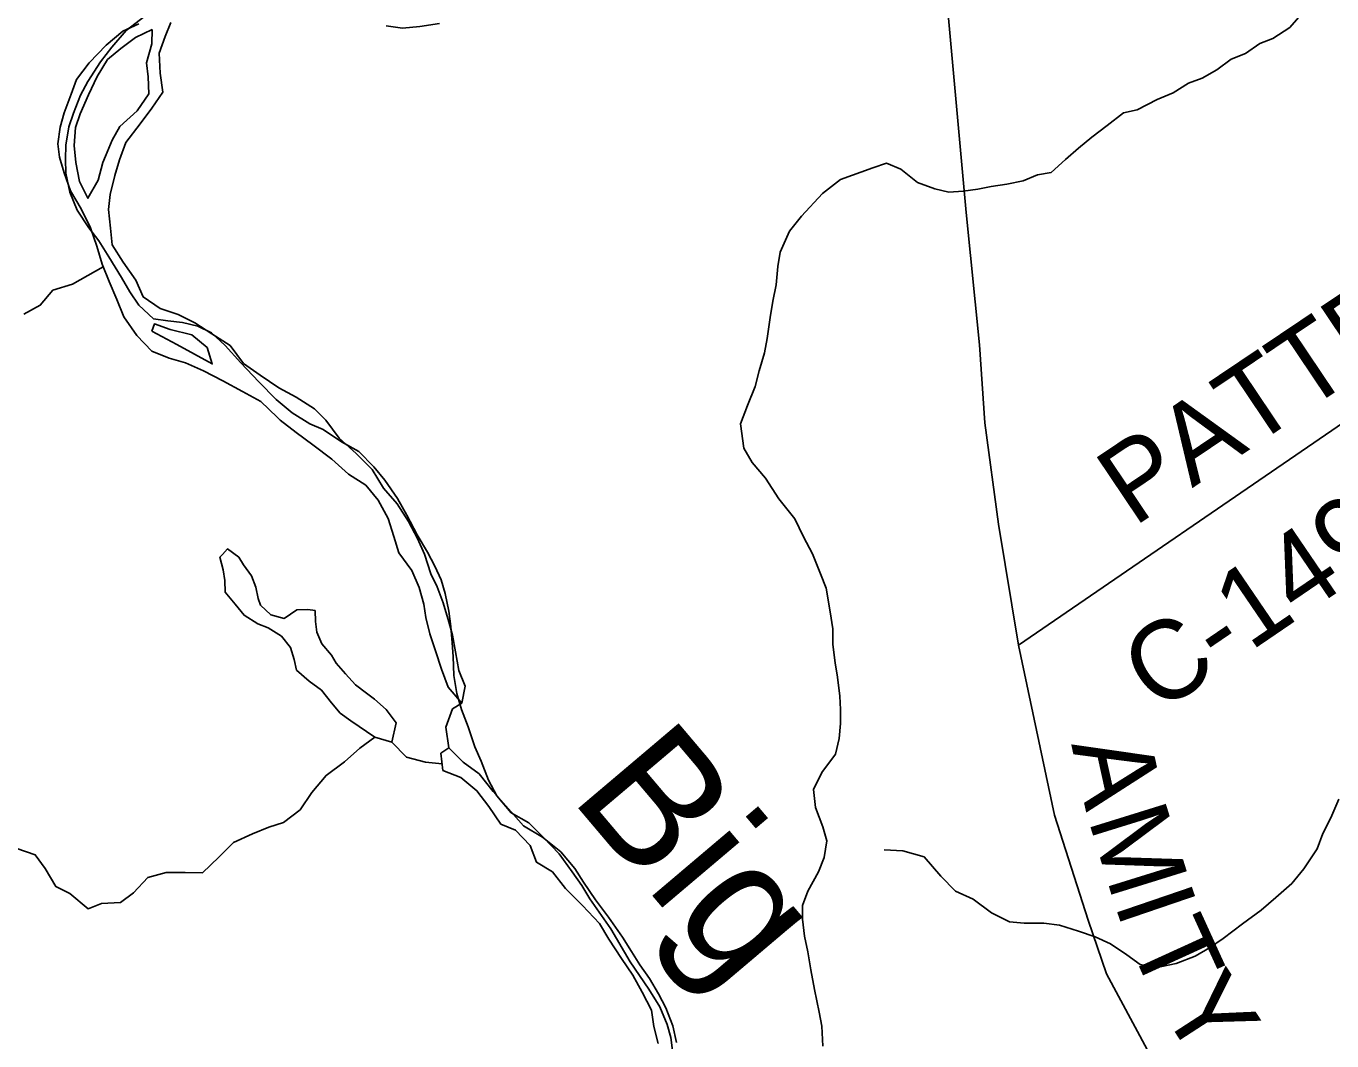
# Model space of a CAD drawing. Extents: x 114604 to 551442, y 316898 to 567001.
# Drawn here: x 132822 to 137786, y 398361 to 402219 of the extents above; entities that cross this region are included whole.
import ezdxf

# ---------------------------------------------------------------- set-up
doc = ezdxf.new("R2010")
doc.units = 0
for name, color, linetype in [('DV_X_County_Line', 7, 'Continuous'), ('GE_P_Alignment_500_Bearings', 7, 'Continuous'), ('GE_P_Alignment_500_Distances', 7, 'Continuous'), ('MT_X_Edge_Line', 7, 'Continuous'), ('PM_P_Cells', 7, 'Continuous'), ('PM_P_CL_Double_Solid', 7, 'Continuous'), ('RD_P_GR_Rt', 7, 'Continuous'), ('RS_Raster1', 7, 'Continuous')]:
    doc.layers.add(name, color=color, linetype=linetype)

msp = doc.modelspace()

# ---------------------------------------------------------------- linework, layer by layer
at = {"layer": 'DV_X_County_Line'}
for points in [[(133249.8, 402227.8), (133189.6, 402199.8), (133125.4, 402145.7), (133061.2, 402079.5), (133013.1, 402015.4), (132993, 401959.3), (132966.9, 401889.1), (132950.8, 401835), (132942.7, 401770.8), (132948.7, 401720.7), (132966.7, 401660.5), (132990.7, 401592.3), (133030.7, 401524.1), (133066.8, 401451.9), (133090.8, 401381.7), (133110.8, 401313.5), (133136.8, 401247.3), (133166.8, 401179.1), (133192.8, 401112.9), (133242.9, 401042.7), (133299, 400982.5), (133365.1, 400956.4), (133427.2, 400938.4), (133495.4, 400908.2), (133569.5, 400870.1), (133643.7, 400829.9), (133713.8, 400791.8), (133775.9, 400731.6)], [(133960.8, 400720.9), (133918.3, 400763.6), (133848.1, 400807.8), (133782, 400843.9), (133711.9, 400892.1), (133647.7, 400936.2), (133597.7, 401004.4), (133527.6, 401048.6), (133463.4, 401090.7), (133399.3, 401122.8), (133331.2, 401144.9), (133267, 401189.1), (133239, 401253.3), (133190.9, 401321.5), (133148.9, 401387.7), (133142.9, 401449.9), (133135, 401522), (133141, 401578.2), (133159.1, 401650.4), (133177.2, 401710.5), (133201.3, 401776.7), (133255.5, 401846.8), (133299.7, 401907), (133341.8, 401967.1), (133331.8, 402039.3), (133327.9, 402115.5), (133350, 402179.6), (133372.1, 402231.8)], [(134190, 402219.2), (134252.2, 402211.2), (134318.3, 402217.1), (134392.5, 402229.1)], [(133301.2, 402205.8), (133237.7, 402175.7), (133181.5, 402133.6), (133131.4, 402091.5), (133091.3, 402027.4), (133059.1, 401957.2), (133027, 401885.1), (133008.9, 401832.9), (133004.8, 401764.8), (133010.8, 401700.6), (133024.8, 401628.4), (133056.8, 401564.2), (133095, 401632.4), (133113.1, 401700.5)], [(133113.1, 401700.5), (133123.1, 401724.6), (133149.2, 401784.7), (133177.3, 401836.8), (133243.5, 401897), (133287.7, 401961.1), (133285.7, 402025.3), (133279.7, 402079.4), (133299.8, 402151.6), (133301.2, 402205.8)], [(133509.5, 400996.5), (133451.4, 401044.6), (133369.2, 401064.7), (133309.1, 401086.8), (133299, 401058.7)], [(133299, 401058.7), (133395.2, 401008.6), (133529.5, 400934.3), (133509.5, 400996.5)], [(133775.9, 400731.6), (133787.3, 400721), (133848.4, 400673.6), (133912, 400627.1), (133983.6, 400572.4), (134047.1, 400515.9), (134112.8, 400473.3), (134160.4, 400416.9), (134197.8, 400346.5), (134219.3, 400278.2), (134238.8, 400215.9), (134288.2, 400149.4), (134315.7, 400085.1), (134333.2, 400020.9), (134340.8, 399970.7), (134356.3, 399908.5), (134377.8, 399844.2), (134401.3, 399773.9), (134426.7, 399705.6), (134478.3, 399645.1)], [(134478.3, 399645.1), (134490.8, 399709.2), (134467.2, 399769.4), (134453.8, 399839.7), (134442.3, 399903.9), (134428.7, 399954), (134407.3, 400026.3), (134383.7, 400086.6), (134360.1, 400136.9), (134336.7, 400211.2), (134309.2, 400271.5), (134275.7, 400335.9), (134232.2, 400402.3), (134180.7, 400462.8), (134137.3, 400533.2), (134075.8, 400593.8), (134012.2, 400652.4), (133960.8, 400720.9)], [(134478.3, 399645.1), (134442.1, 399623.4), (134417.5, 399553.4), (134428.9, 399475.2)], [(134428.9, 399475.2), (134398.8, 399455.4)], [(134398.8, 399455.4), (134406.2, 399389.2), (134474, 399362.7), (134535.6, 399312.1), (134581.1, 399251.7), (134626.6, 399185.2), (134682.4, 399162.8), (134738, 399104.3), (134761.5, 399040), (134823.2, 399003.4), (134872.7, 398941), (134936.2, 398876.4), (135001.6, 398807.8), (135037.1, 398747.4), (135084.6, 398674.9), (135128, 398610.5), (135163.5, 398546.1), (135199, 398477.7), (135208.5, 398415.5), (135224, 398351.3)], [(135294, 398354.8), (135280.5, 398419), (135253.1, 398487.3), (135225.5, 398539.6), (135191.9, 398598), (135154.4, 398650.4), (135122.8, 398700.7), (135089.2, 398755), (135035.8, 398831.6), (134986.3, 398898), (134940.8, 398964.5), (134907.3, 399016.8), (134853.8, 399079.4), (134784.2, 399136), (134712.6, 399178.6), (134655.1, 399243.1), (134597.6, 399309.7), (134544.1, 399376.2), (134482.5, 399420.7), (134428.9, 399475.2)]]:
    msp.add_lwpolyline(points, dxfattribs=at)
at = {"layer": 'GE_P_Alignment_500_Bearings'}
for points in [[(136594.3, 399866), (137829.4, 400711.5), (141179, 402947.6), (141215, 402965.7), (141241.1, 402967.7), (141261.1, 402963.7), (141281.1, 402951.7), (141313.1, 402913.6), (141487.4, 402620.9), (141509.4, 402586.8), (141529.5, 402576.8), (141559.5, 402580.9), (141689.6, 402661.2), (144712.9, 404666.2), (146657, 405975.2)], [(137819, 397611.5), (137569.2, 397769.1), (137460.2, 397857.6), (137361.7, 397967.5), (137265.2, 398087.9), (137083.9, 398327.9), (136928.8, 398615.9), (136859.3, 398819.5), (136731.5, 399219.5), (136594.3, 399866), (136518.1, 400325), (136466.8, 400710.6), (136445.7, 401007.4), (136395.8, 401510.7), (136316.6, 402375), (136245.4, 403245.3), (136228.1, 403594.2), (136237.5, 403762.8), (136255.1, 403893.3), (136296.6, 404049.9), (136324.2, 404148.4), (136450.6, 404652.5), (136452.5, 404684.6), (136402.2, 405320.3)]]:
    msp.add_lwpolyline(points, dxfattribs=at)
at = {"layer": 'GE_P_Alignment_500_Distances'}
for points in [[(133272.4, 402256.4), (133201.9, 402202.4), (133147.4, 402138.4), (133104.9, 402082.3), (133056.5, 402008.2), (133028.1, 401956.1), (133001.7, 401887.9), (132983.4, 401835.8), (132973.1, 401765.6), (132970.9, 401713.4), (132972.6, 401659.2), (132988.4, 401586.9), (133016.2, 401518.5), (133060.2, 401452.1), (133098.1, 401401.8), (133136, 401341.5), (133183.9, 401263), (133215.8, 401208.7), (133249.7, 401158.4), (133305.8, 401106.1), (133360, 401097.8), (133416.2, 401091.6), (133474.4, 401077.4), (133526.5, 401053.1), (133578.5, 401004.8), (133638.5, 400938.3), (133706.5, 400865.8), (133772.4, 400799.3), (133832.5, 400749), (133900.6, 400706.6), (133950.4, 400685.6), (134020.3, 400638.9), (134086.2, 400602.2), (134143.9, 400543.5), (134185.6, 400493), (134233.1, 400422.4), (134268.7, 400359.8), (134308.2, 400285.3), (134347.7, 400218.7), (134375.4, 400166.3), (134399, 400113.9), (134414.6, 400061.6), (134428.1, 399995.2), (134435.6, 399937), (134441.1, 399874.7), (134444.6, 399822.5), (134448, 399750.2), (134459.5, 399681.8), (134477, 399621.5), (134502.5, 399555), (134527.9, 399478.5), (134551.5, 399424.1), (134579, 399351.7), (134610.6, 399293.2), (134666.2, 399228.5), (134732.1, 399189.8), (134787.8, 399135.2), (134847.5, 399072.5), (134897.1, 399003.8), (134934.4, 398951.7), (134964.5, 398900.7), (135044.8, 398787.2), (135118.4, 398662), (135188.6, 398558.3), (135230.5, 398490.9), (135259.1, 398423.2), (135272.7, 398373.7), (135279.7, 398314.3)], [(135279.7, 398314.3), (135272.7, 398373.7), (135259.1, 398423.2), (135230.5, 398490.9), (135188.6, 398558.3), (135118.4, 398662), (135044.8, 398787.2), (134964.5, 398900.7), (134934.4, 398951.7), (134897.1, 399003.8), (134847.5, 399072.5), (134787.8, 399135.2), (134732.1, 399189.8), (134666.2, 399228.5), (134610.6, 399293.2), (134579, 399351.7), (134551.5, 399424.1), (134527.9, 399478.5), (134502.5, 399555), (134477, 399621.5), (134459.5, 399681.8), (134448, 399750.2), (134444.6, 399822.5), (134441.1, 399874.7), (134435.6, 399937), (134428.1, 399995.2), (134414.6, 400061.6), (134399, 400113.9), (134375.4, 400166.3), (134347.7, 400218.7), (134308.2, 400285.3), (134268.7, 400359.8), (134233.1, 400422.4), (134185.6, 400493), (134143.9, 400543.5), (134086.2, 400602.2), (134020.3, 400638.9), (133950.4, 400685.6), (133900.6, 400706.6), (133832.5, 400749), (133772.4, 400799.3), (133706.5, 400865.8), (133638.5, 400938.3), (133578.5, 401004.8), (133526.5, 401053.1), (133474.4, 401077.4), (133416.2, 401091.6), (133360, 401097.8), (133305.8, 401106.1), (133249.7, 401158.4), (133215.8, 401208.7), (133183.9, 401263), (133136, 401341.5), (133098.1, 401401.8), (133060.2, 401452.1), (133016.2, 401518.5), (132988.4, 401586.9), (132972.6, 401659.2), (132970.9, 401713.4), (132973.1, 401765.6), (132983.4, 401835.8), (133001.7, 401887.9), (133028.1, 401956.1), (133056.5, 402008.2), (133104.9, 402082.3), (133147.4, 402138.4), (133201.9, 402202.4), (133272.4, 402256.4)]]:
    msp.add_lwpolyline(points, dxfattribs=at)
at = {"layer": 'MT_X_Edge_Line'}
msp.add_line((134147.8, 399516.3), (134211.8, 399496.2), dxfattribs=at)
for points in [[(133567.9, 400210.1), (133558.6, 400199.5), (133570.5, 400151.4), (133576.5, 400111.4), (133578.5, 400067.3), (133616.4, 400021.2), (133650.4, 399979.1), (133702.3, 399947.1), (133742.3, 399931), (133792.3, 399899), (133826.2, 399856.9), (133840.2, 399810.8), (133850.1, 399770.8), (133898.1, 399728.7), (133944, 399694.6), (133982, 399646.5), (134015.9, 399606.5), (134055.9, 399578.4), (134147.8, 399516.3)], [(134211.8, 399496.2), (134227.8, 399570.3), (134189.9, 399620.4), (134145.9, 399660.5), (134115.9, 399682.5), (134074, 399714.6), (134036, 399756.7), (134000.1, 399796.7), (133982.1, 399826.8), (133946.2, 399870.9), (133926.2, 399914.9), (133922.2, 399955), (133920.2, 399997.1), (133892.3, 400001.1), (133850.3, 399999.1), (133802.3, 399967.1), (133752.3, 399981.1), (133712.4, 400017.2), (133704.4, 400043.2), (133694.4, 400085.3), (133678.5, 400129.3), (133648.5, 400171.4), (133630.5, 400199.5), (133586.6, 400231.5), (133567.9, 400210.1)], [(134478.3, 399645.1), (134442.1, 399623.4), (134417.5, 399553.4), (134428.9, 399475.2)]]:
    msp.add_lwpolyline(points, dxfattribs=at)
at = {"layer": 'PM_P_Cells'}
for points in [[(136040.3, 401679.6), (136092.4, 401697.4), (136146.3, 401675), (136210, 401624.5), (136275.8, 401600), (136329.8, 401587.7), (136383.8, 401591.4), (136439.9, 401599), (136489.9, 401608.8), (136550, 401618.4), (136612.1, 401630.1), (136666.2, 401653.8), (136718.3, 401661.5), (136772.6, 401711.3), (136822.8, 401755.2), (136873.1, 401797), (136931.3, 401840.7), (136993.6, 401888.5), (137045.7, 401900.2), (137121.9, 401939.8), (137182.1, 401965.5), (137240.3, 402001.3), (137292.4, 402021), (137348.6, 402052.8), (137402.8, 402092.5), (137457, 402114.3), (137511.2, 402152), (137561.3, 402171.8), (137625.6, 402213.5), (137675.9, 402271.4)], [(136040.3, 401679.6), (135917.5, 401635.8), (135848.8, 401582.3), (135769.8, 401496.7), (135723.2, 401439), (135688.3, 401359), (135679.8, 401305), (135673.2, 401234.8), (135660.5, 401172.7), (135650, 401110.7), (135639.2, 401030.5), (135628.7, 400976.4), (135608, 400908.4), (135593.4, 400848.4), (135564.6, 400776.4), (135537.9, 400706.4)], [(133114.8, 401303.3), (132997.6, 401237.2), (132923.4, 401215.4), (132875.1, 401157.4), (132812.9, 401123.5)], [(135537.9, 400706.4), (135550.2, 400614.4), (135582.1, 400560.2), (135631.9, 400499.9), (135683.7, 400421.6), (135743.5, 400345.3), (135777.3, 400277.1), (135811.1, 400212.8), (135840.9, 400136.6), (135862.7, 400082.4), (135878.5, 399992.2), (135888.3, 399928), (135888.1, 399867.9), (135897.9, 399797.7), (135905.8, 399743.6), (135915.6, 399671.4), (135917.4, 399621.3), (135917.3, 399567.1), (135913.1, 399511), (135898.9, 399450.9), (135846.7, 399380.9), (135814.6, 399316.8), (135822.4, 399248.6), (135850.2, 399174.4), (135866, 399122.2), (135855.8, 399058.1), (135833.7, 399004.1), (135793.5, 398930), (135773.3, 398875.9), (135773.2, 398823.8), (135781, 398759.6), (135792.8, 398699.4), (135804.6, 398631.3), (135818.4, 398557.1), (135836.2, 398470.8), (135846, 398416.7), (135849.8, 398340.5)], [(134403.4, 399414.5), (134339.6, 399420.1), (134267.7, 399440.1), (134211.8, 399496.2), (134147.8, 399516.3), (134089.8, 399474.2), (134031.8, 399422.2), (133961.8, 399370.1), (133907.8, 399306), (133863.8, 399240), (133799.8, 399191.9), (133743.8, 399173.9), (133681.9, 399147.9), (133609.9, 399115.8), (133553.9, 399059.8), (133491.9, 398999.7), (133425.9, 399001.7), (133354, 399001.8), (133284, 398981.8), (133230, 398923.7), (133180, 398887.7), (133108, 398883.7), (133058, 398863.7), (132988.1, 398921.8), (132934.2, 398947.8), (132894.2, 399015.9), (132856.3, 399068), (132786.3, 399092.1)], [(136083, 399087.7), (136155, 399083.5), (136235, 399061.1), (136298.6, 398986.8), (136354.4, 398930.5), (136422.3, 398900.2), (136492.1, 398847.9), (136559.9, 398813.6), (136615.9, 398809.3), (136689.9, 398809.1), (136749.9, 398800.8), (136821.8, 398778.5), (136885.7, 398756.3), (136943.6, 398730), (137005.5, 398687.7), (137057.3, 398651.5), (137115.3, 398639.2), (137193.3, 398655), (137265.5, 398682.7), (137319.7, 398714.6), (137371.8, 398750.4), (137446.1, 398806.2), (137516.3, 398858), (137572.5, 398905.9), (137632.8, 398959.7), (137679.1, 399015.6), (137729.4, 399091.5), (137751.7, 399149.5), (137781.9, 399209.5), (137812.2, 399279.5)]]:
    msp.add_lwpolyline(points, dxfattribs=at)
at = {"layer": 'RS_Raster1'}
for points in [[(133272.4, 402256.4), (133201.9, 402202.4), (133147.4, 402138.4), (133104.9, 402082.3), (133056.5, 402008.2), (133028.1, 401956.1), (133001.7, 401887.9), (132983.4, 401835.8), (132973.1, 401765.6), (132970.9, 401713.4), (132972.6, 401659.2), (132988.4, 401586.9), (133016.2, 401518.5), (133060.2, 401452.1), (133098.1, 401401.8), (133136, 401341.5), (133183.9, 401263), (133215.8, 401208.7), (133249.7, 401158.4), (133305.8, 401106.1), (133360, 401097.8), (133416.2, 401091.6), (133474.4, 401077.4), (133526.5, 401053.1), (133578.5, 401004.8), (133638.5, 400938.3), (133706.5, 400865.8), (133772.4, 400799.3), (133832.5, 400749), (133900.6, 400706.6), (133950.4, 400685.6), (134020.3, 400638.9), (134086.2, 400602.2), (134143.9, 400543.5), (134185.6, 400493), (134233.1, 400422.4), (134268.7, 400359.8), (134308.2, 400285.3), (134347.7, 400218.7), (134375.4, 400166.3), (134399, 400113.9), (134414.6, 400061.6), (134428.1, 399995.2), (134435.6, 399937), (134441.1, 399874.7), (134444.6, 399822.5), (134448, 399750.2), (134459.5, 399681.8), (134477, 399621.5), (134502.5, 399555), (134527.9, 399478.5), (134551.5, 399424.1), (134579, 399351.7), (134610.6, 399293.2), (134666.2, 399228.5), (134732.1, 399189.8), (134787.8, 399135.2), (134847.5, 399072.5), (134897.1, 399003.8), (134934.4, 398951.7), (134964.5, 398900.7), (135044.8, 398787.2), (135118.4, 398662), (135188.6, 398558.3), (135230.5, 398490.9), (135259.1, 398423.2), (135272.7, 398373.7), (135279.7, 398314.3)], [(135279.7, 398314.3), (135272.7, 398373.7), (135259.1, 398423.2), (135230.5, 398490.9), (135188.6, 398558.3), (135118.4, 398662), (135044.8, 398787.2), (134964.5, 398900.7), (134934.4, 398951.7), (134897.1, 399003.8), (134847.5, 399072.5), (134787.8, 399135.2), (134732.1, 399189.8), (134666.2, 399228.5), (134610.6, 399293.2), (134579, 399351.7), (134551.5, 399424.1), (134527.9, 399478.5), (134502.5, 399555), (134477, 399621.5), (134459.5, 399681.8), (134448, 399750.2), (134444.6, 399822.5), (134441.1, 399874.7), (134435.6, 399937), (134428.1, 399995.2), (134414.6, 400061.6), (134399, 400113.9), (134375.4, 400166.3), (134347.7, 400218.7), (134308.2, 400285.3), (134268.7, 400359.8), (134233.1, 400422.4), (134185.6, 400493), (134143.9, 400543.5), (134086.2, 400602.2), (134020.3, 400638.9), (133950.4, 400685.6), (133900.6, 400706.6), (133832.5, 400749), (133772.4, 400799.3), (133706.5, 400865.8), (133638.5, 400938.3), (133578.5, 401004.8), (133526.5, 401053.1), (133474.4, 401077.4), (133416.2, 401091.6), (133360, 401097.8), (133305.8, 401106.1), (133249.7, 401158.4), (133215.8, 401208.7), (133183.9, 401263), (133136, 401341.5), (133098.1, 401401.8), (133060.2, 401452.1), (133016.2, 401518.5), (132988.4, 401586.9), (132972.6, 401659.2), (132970.9, 401713.4), (132973.1, 401765.6), (132983.4, 401835.8), (133001.7, 401887.9), (133028.1, 401956.1), (133056.5, 402008.2), (133104.9, 402082.3), (133147.4, 402138.4), (133201.9, 402202.4), (133272.4, 402256.4)]]:
    msp.add_lwpolyline(points, dxfattribs=at)

# ---------------------------------------------------------------- texts
at = {"layer": 'PM_P_CL_Double_Solid'}
for s, height, rotation, p in [('PATTERSON', 300.01, 33.9041, (137032.1, 400312.3)), ('C-149', 300.01, 34.2545, (137125.2, 399601.8)), ('A', 300, 282.4074, (136794.3, 399489.3)), ('M', 300, 287.2463, (136858.1, 399204.8)), ('I', 300, 288.8526, (136957.4, 398885.1)), ('T', 300, 294.514, (137009.2, 398738.4)), ('Y', 300, 302.9162, (137125.4, 398492.1))]:
    msp.add_text(s, height=height, rotation=rotation, dxfattribs=at).set_placement(p)
at = {"layer": 'RD_P_GR_Rt'}
msp.add_text('Big', height=499.98, rotation=310.2459, dxfattribs=at).set_placement((134885.1, 399287.3))

doc.saveas('drawing.dxf')
